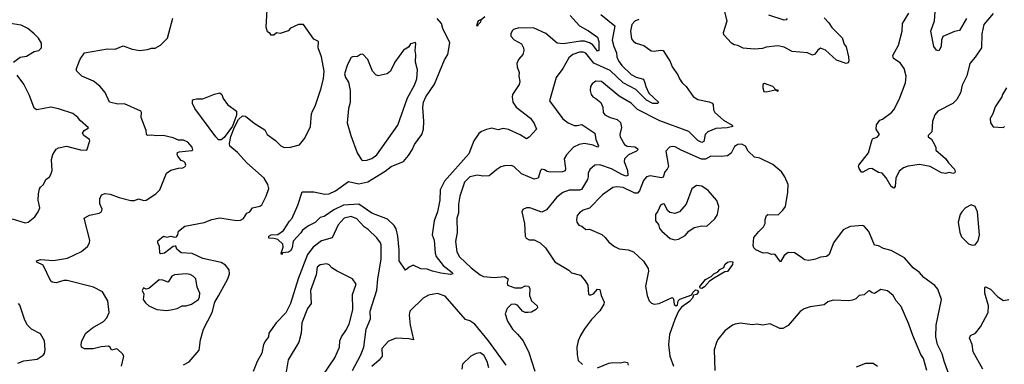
# Model space of a CAD drawing. Extents: x 2056909 to 2160450, y 827444 to 1016825.
# Tile 370 of 501: x 2065543 to 2073182, y 984653 to 987323. Entities that reach past the tile are written whole.
import ezdxf

# ---------------------------------------------------------------- set-up
doc = ezdxf.new("R2010")
doc.units = 0

msp = doc.modelspace()

# ---------------------------------------------------------------- linework, layer by layer
at = {"layer": '0CON10XD'}
for points in [[(2067085, 985182.2), (2067159.1, 985315), (2067170, 985355), (2067168.6, 985385), (2067140.2, 985420.2), (2067105, 985441.2), (2066965, 985472.2), (2066881.1, 985511.1), (2066795.6, 985515.6), (2066763.3, 985545), (2066755, 985567.5), (2066748.8, 985568.8), (2066735, 985565.8), (2066666.7, 985515), (2066635, 985510), (2066630, 985515), (2066627.5, 985565), (2066613.6, 985593.6), (2066615, 985610), (2066660, 985645), (2066685, 985638.8), (2066715, 985646), (2066745, 985638), (2066758.3, 985641.7), (2066770, 985655), (2066775.9, 985684.1), (2066825, 985723.3), (2066975, 985750.5), (2067035, 985775.5), (2067095, 985787.8), (2067223.9, 985766.1), (2067255, 985770), (2067278.3, 985781.7), (2067305, 985823.3), (2067327.5, 985835), (2067350, 985865), (2067405, 985878.8), (2067420.5, 985889.5), (2067456.2, 985955), (2067475.7, 986015), (2067468.1, 986045), (2067438.9, 986095), (2067305.8, 986215), (2067232, 986295), (2067174.6, 986344.6), (2067170.9, 986365), (2067182.1, 986417.9), (2067209.4, 986490.6), (2067241.1, 986548.9), (2067270.9, 986579.1), (2067295, 986577.1), (2067360.9, 986520.9), (2067445, 986470), (2067463.8, 986435), (2067527.9, 986387.9), (2067568, 986345), (2067595, 986333.3), (2067645, 986334.3), (2067715, 986354.3), (2067755.6, 986405), (2067798.2, 986495), (2067807.5, 986595), (2067815, 986613.3), (2067835.5, 986654.5), (2067879.2, 986785), (2067901.2, 986865), (2067903.8, 986895), (2067904, 986925), (2067883.8, 987035), (2067857.5, 987105), (2067860, 987155), (2067825, 987172.5), (2067745, 987287.5), (2067705, 987287.5), (2067645, 987256.7), (2067625, 987236.7), (2067565, 987216.7), (2067535, 987222.5), (2067515, 987203.3), (2067495, 987202.5), (2067485, 987217.5), (2067465, 987230), (2067454.5, 987264.5), (2067465.5, 987445)], [(2071785, 987338.8), (2071820.3, 987300.3), (2071845, 987262), (2071924.2, 987184.2), (2071940.8, 987135), (2071955, 987112.5), (2071974.2, 987035), (2071976, 987004), (2071970, 986990), (2071955, 986984), (2071880.9, 987010.9), (2071795, 987088), (2071755, 987102.5), (2071735, 987087.5), (2071712.7, 987057.3), (2071695, 987049.2), (2071655, 987066), (2071535, 987078.2), (2071475, 987110.4), (2071425, 987122.2), (2071335, 987110.5), (2071305, 987100), (2071244.6, 987095.4), (2071155, 987103.5), (2071115, 987122.9), (2071085, 987128.8), (2071065, 987142), (2071006.2, 987205), (2071004.4, 987225), (2071031.4, 987315), (2071005, 987416.7)], [(2069812.7, 987355), (2069885.6, 987275), (2069956.7, 987236.7), (2070025, 987187.1), (2070036.7, 987155), (2070036.7, 987085), (2070025, 987078.6), (2069988.6, 987128.6), (2069964.3, 987144.3), (2069926, 987156), (2069895, 987157), (2069762.7, 987137.3), (2069712.7, 987142.7), (2069625, 987217.8), (2069535, 987256.6), (2069415, 987260.9), (2069375, 987246.5), (2069363.8, 987236.2), (2069354.3, 987215), (2069354.2, 987195), (2069378.6, 987168.6), (2069435, 987135.8), (2069450.6, 987105), (2069453.1, 987085), (2069446.4, 987053.6), (2069413.8, 987015), (2069400, 986985), (2069402.5, 986957.5), (2069416.9, 986915), (2069415.6, 986885), (2069424.3, 986845), (2069418.9, 986821.1), (2069366.5, 986745), (2069362.7, 986725), (2069368.1, 986685), (2069394.2, 986645), (2069505, 986560), (2069535, 986520), (2069553.8, 986475), (2069495, 986412), (2069475, 986401.2), (2069425, 986431.5), (2069335, 986472.9), (2069295, 986481.5), (2069255, 986470.6), (2069225, 986478.6), (2069205, 986482.5), (2069163.6, 986473.6), (2069125, 986457.5), (2069105, 986441.2), (2069066.4, 986383.6), (2069027.2, 986282.8), (2068838, 986072), (2068805.4, 986005), (2068801.8, 985925), (2068784.6, 985835.4), (2068759.5, 985765), (2068744.4, 985655), (2068758.9, 985615), (2068765.6, 985515), (2068775, 985488), (2068827.3, 985417.3), (2068898.8, 985365), (2068902.5, 985355), (2068885, 985349.2), (2068809.1, 985359.1), (2068745, 985373.3), (2068705, 985390.5), (2068655, 985393.4), (2068595, 985420), (2068565.4, 985404.6), (2068535, 985383.3), (2068486.2, 985455), (2068488, 985538), (2068476.6, 985645), (2068462.9, 985702.9), (2068448.6, 985728.6), (2068397.3, 985777.3), (2068275, 985823.1), (2068175, 985893), (2068054.8, 985885.2), (2067980.2, 985849.8), (2067905, 985798.2), (2067875, 985789.4), (2067835, 985752.5), (2067783.5, 985726.5), (2067737.6, 985692.4), (2067725, 985671.2), (2067663.9, 985606.1), (2067655.7, 985555), (2067645, 985533.3), (2067628, 985522), (2067583, 985517), (2067575, 985502.5), (2067571.2, 985515), (2067588.3, 985561.7), (2067584, 985585), (2067545, 985620), (2067515, 985628.8), (2067475, 985630), (2067475.8, 985645), (2067495, 985656.2), (2067545, 985660), (2067590.1, 985689.9), (2067635, 985761.9), (2067655.8, 985785), (2067700.8, 985885), (2067735, 985990), (2067825, 985988.9), (2067910.7, 985970.7), (2067945, 985974.1), (2067992, 985998), (2068095, 986070), (2068175, 986050.5), (2068245, 986068.1), (2068379.3, 986150.7), (2068425, 986186.7), (2068520, 986225), (2068560.2, 986269.8), (2068589.2, 986315), (2068605.4, 986355), (2068663.3, 986435), (2068677.1, 986475), (2068679.1, 986535), (2068671.8, 986645), (2068674.7, 986685), (2068695, 986725.5), (2068762.5, 986825), (2068837.9, 987012.1), (2068865.5, 987055), (2068879.4, 987145), (2068826.3, 987256.3), (2068815.3, 987295.3), (2068782.7, 987332.7)], [(2070051.4, 987365), (2070160.9, 987275), (2070139.2, 987165), (2070151.6, 987115), (2070173.6, 987066.4), (2070176.2, 987035), (2070188.1, 987005), (2070215, 986968.8), (2070288.3, 986898.3), (2070325, 986877.9), (2070381.7, 986861.7), (2070393.1, 986833.1), (2070399.6, 986805), (2070423.6, 986753.6), (2070498, 986685), (2070495, 986672.9), (2070455, 986674.7), (2070405, 986700.8), (2070322.4, 986782.4), (2070225, 986833.2), (2070125, 986928.6), (2069996.2, 986986.2), (2069935, 987063.8), (2069915, 987071.5), (2069885, 987072.3), (2069835, 987054.5), (2069803.1, 987026.9), (2069757.1, 986945), (2069705.4, 986874.6), (2069654.5, 986695), (2069755.8, 986555), (2069798, 986525), (2069845, 986503.8), (2069867.7, 986502.3), (2069905, 986510.8), (2070004.4, 986445), (2070012.9, 986395), (2070034.2, 986345), (2070025, 986335.8), (2069991.2, 986351.2), (2069925, 986363.8), (2069883.8, 986356.2), (2069840, 986335), (2069784.3, 986275), (2069767.1, 986245), (2069778.5, 986171.5), (2069775, 986152.9), (2069754.6, 986145.4), (2069662.2, 986142.2), (2069635.9, 986145.9), (2069615, 986161.2), (2069595, 986163.8), (2069584, 986155), (2069565, 986096.2), (2069535, 986088.1), (2069435, 986127.8), (2069376.8, 986186.8), (2069355, 986192.9), (2069305, 986192), (2069275, 986182), (2069245, 986162.9), (2069185, 986112.9), (2069135, 986111.8), (2069095, 986118.9), (2069035, 986106.2), (2068994.6, 986065), (2068957.5, 985955), (2068946.5, 985895), (2068946.4, 985825), (2068935.5, 985785), (2068936.2, 985675), (2068923.5, 985605), (2068935.5, 985525), (2068956, 985486), (2069045, 985401.2), (2069115, 985346.4), (2069142.3, 985332.3), (2069225, 985325.6), (2069304.2, 985334.2), (2069332.5, 985315), (2069323.8, 985285), (2069327, 985267), (2069385, 985244.4), (2069435, 985244.3), (2069465, 985260), (2069489.4, 985259.4), (2069500.3, 985240.3), (2069499.4, 985185), (2069513.7, 985143.7), (2069558.8, 985105), (2069559.2, 985090.8), (2069544.1, 985075.9), (2069515, 985058), (2069487, 985053), (2069465, 985054.4), (2069445, 985065.6), (2069405, 985110.5), (2069385, 985119.2), (2069355, 985115.4), (2069325.5, 985085), (2069310.4, 985045), (2069326.7, 984986.7), (2069365.4, 984925.4), (2069405, 984887.5), (2069448.9, 984835), (2069494.3, 984745), (2069540.2, 984600.2)], [(2069151.9, 987345), (2069120.7, 987319.3), (2069119.2, 987305), (2069096.4, 987283.6), (2069095, 987272.5)], [(2071498.3, 987331.7), (2071488.6, 987321.4), (2071475, 987320), (2071355, 987357.8)], [(2073095, 987370.9), (2073023.3, 987285), (2073008.9, 987215), (2073004.5, 987105), (2072957.2, 987032.8), (2072915.4, 986984.6), (2072890.3, 986889.7), (2072875, 986857.5), (2072855.6, 986815), (2072842.6, 986757.4), (2072814, 986705), (2072783.3, 986675), (2072665, 986613.3), (2072643, 986587), (2072625.8, 986535), (2072620.8, 986455), (2072592.5, 986425), (2072592.5, 986415), (2072617.2, 986397.2), (2072631.2, 986375), (2072650, 986335), (2072651.7, 986311.7), (2072727, 986247), (2072748.8, 986215), (2072796.2, 986165), (2072801.2, 986145), (2072795.9, 986134.1), (2072785, 986131.2), (2072755, 986138.8), (2072725, 986131.2), (2072695, 986136), (2072606.2, 986185), (2072525, 986202.2), (2072435, 986187.1), (2072400, 986175), (2072365, 986148.8), (2072340, 986095), (2072335, 986030), (2072325, 986017.5), (2072305, 986030), (2072265, 986096.7), (2072235, 986133.3), (2072205, 986140), (2072155, 986170.5), (2072131.8, 986168.2), (2072085, 986141.2), (2072075, 986142.5), (2072055, 986170), (2072050, 986185), (2072053.8, 986195), (2072129.1, 986290.9), (2072155.9, 986394.1), (2072165, 986403.3), (2072195, 986414), (2072213.3, 986435), (2072186.7, 986475), (2072191.7, 986508.3), (2072215, 986543.8), (2072237, 986553), (2072306.9, 986603.1), (2072325, 986623.8), (2072366.9, 986705), (2072414.3, 986835), (2072420.5, 986885), (2072406.2, 986946.2), (2072375, 986990), (2072322, 987022), (2072316.2, 987045), (2072360, 987125), (2072389.2, 987235), (2072392.9, 987295), (2072442.2, 987375)], [(2072887.6, 987332.4), (2072835, 987239.2), (2072795, 987230.8), (2072705, 987193.8), (2072694.5, 987165), (2072692.9, 987115), (2072675, 987082), (2072657.1, 987087.1), (2072635, 987116.7), (2072612, 987235), (2072641.5, 987315), (2072645.6, 987385)], [(2065495, 986993.3), (2065545.9, 987034.1), (2065595, 987041.2), (2065655, 987076.2), (2065692.5, 987085), (2065713.3, 987105), (2065711.7, 987141.7), (2065689.1, 987179.1), (2065656, 987215), (2065606, 987255), (2065555, 987282), (2065385, 987307.5)], [(2066331.7, 984638.3), (2066350, 984715), (2066341.2, 984735), (2066305, 984768), (2066295, 984772.5), (2066255, 984761.2), (2066243.8, 984785), (2066232.7, 984792.7), (2066175, 984789.2), (2066112.7, 984772.7), (2066045, 984771.4), (2066023.8, 984785), (2066018.8, 984805), (2066024, 984835), (2066056.7, 984895), (2066106.7, 984935), (2066192.5, 984985), (2066218.3, 985011.7), (2066236.7, 985055), (2066226.2, 985145), (2066184.2, 985214.2), (2066115, 985251.4), (2065911.1, 985301.1), (2065885, 985301.1), (2065825, 985284.2), (2065795, 985288.8), (2065785, 985297.5), (2065725, 985421.2), (2065675, 985443.1), (2065673.1, 985455), (2065705, 985465.5), (2065805, 985457.8), (2065913.4, 985476.6), (2066023.2, 985526.8), (2066068.8, 985565), (2066083.8, 985595), (2066086.2, 985615), (2066043.8, 985785), (2066085, 985808), (2066160, 985825), (2066177.5, 985835), (2066182.5, 985855), (2066165.9, 985895.9), (2066164, 985935), (2066176.7, 985965), (2066205, 985975.7), (2066245, 985971.9), (2066315, 985944.5), (2066405, 985922.2), (2066435, 985922.5), (2066465, 985934), (2066505, 985922.5), (2066525, 985926), (2066598.8, 985975), (2066630, 986005), (2066681.2, 986135), (2066715, 986156.2), (2066775, 986173.3), (2066810, 986175), (2066827.5, 986185), (2066832.5, 986195), (2066827.5, 986215), (2066817.5, 986225), (2066795, 986232.5), (2066768.8, 986265), (2066763.6, 986276.4), (2066767.5, 986295), (2066779.3, 986300.7), (2066879.2, 986310.8), (2066886.7, 986315), (2066881.2, 986335), (2066846.7, 986375), (2066815, 986388.6), (2066775, 986388.6), (2066735, 986407.5), (2066657, 986427), (2066605, 986422.5), (2066565, 986429.2), (2066535, 986425.8), (2066525.8, 986435), (2066525.5, 986465.5), (2066484.2, 986565), (2066488, 986605), (2066483.8, 986615), (2066355, 986672.5), (2066305, 986669.2), (2066240, 986685), (2066205, 986760), (2066165, 986807.5), (2066115, 986847.8), (2066025, 986885.7), (2065983, 986927), (2065983.8, 986945), (2066012.7, 987017.3), (2066045, 987066.7), (2066225, 987097.1), (2066285, 987094.3), (2066345, 987120), (2066415, 987094.2), (2066475, 987084), (2066535, 987092.5), (2066565, 987104), (2066595, 987102), (2066635, 987126.7), (2066690.5, 987179.5), (2066730, 987335)], [(2069095, 987272.5), (2069090, 987275), (2069096.2, 987305), (2069105, 987318), (2069120, 987325)], [(2070345.7, 987324.3), (2070315, 987312.2), (2070291.3, 987285), (2070281.3, 987235), (2070290, 987175), (2070304, 987155), (2070325, 987140.8), (2070385, 987122.9), (2070441.7, 987081.7), (2070465, 987079.1), (2070515, 987087.9), (2070535, 987084.2), (2070589.1, 986999.1), (2070605, 986958.8), (2070650, 986895), (2070662, 986865), (2070683.5, 986833.5), (2070714, 986805), (2070768, 986728), (2070805, 986705.5), (2070893.3, 986686.7), (2070915, 986676), (2070922.5, 986665), (2070925.7, 986625), (2070937.1, 986605), (2071003.7, 986543.7), (2071070.8, 986505), (2071076.2, 986495), (2071032.5, 986485), (2070945, 986479.8), (2070882.9, 986455), (2070860, 986435), (2070851.3, 986378.7), (2070835, 986371.1), (2070805, 986387.9), (2070735, 986456.8), (2070509.4, 986539.4), (2070337.2, 986627.2), (2070286.5, 986676.5), (2070195, 986730), (2070056.2, 986845), (2070013.7, 986846.3), (2069983.6, 986826.4), (2069972, 986805), (2069969.2, 986775), (2069976, 986745), (2069990, 986725), (2070012.1, 986712.1), (2070051.2, 986681.2), (2070067.1, 986645), (2070068.6, 986605), (2070082.5, 986585), (2070123.3, 986565), (2070178.9, 986548.9), (2070205, 986528), (2070211.7, 986488.3), (2070200, 986435), (2070202.2, 986415), (2070235.4, 986355), (2070255, 986343), (2070315, 986338.7), (2070336.2, 986325), (2070338.9, 986315), (2070329.4, 986305), (2070266.9, 986275), (2070234.5, 986245), (2070233.2, 986225), (2070258.9, 986155), (2070262, 986115), (2070245, 986112.1), (2070215, 986123.2), (2070135, 986166.4), (2070045, 986199.6), (2070005, 986196.9), (2069967.2, 986162.8), (2069954.5, 986135), (2069954.6, 986105), (2069948, 986085), (2069902, 986008), (2069885, 986001.1), (2069805, 986001.6), (2069757.1, 985985), (2069710.9, 985949.1), (2069630.5, 985849.5), (2069595, 985830.8), (2069500, 985865), (2069475.7, 985864.3), (2069447.7, 985852.3), (2069440, 985835), (2069458.9, 985745), (2069464.3, 985645), (2069471.2, 985631.2), (2069495, 985616.2), (2069535, 985618), (2069580, 985595), (2069623.3, 985555), (2069695, 985446.7), (2069802.3, 985382.3), (2069825, 985362.5), (2069892.7, 985342.7), (2069930.5, 985300.5), (2069950, 985265), (2069956.7, 985196.7), (2069961.7, 985191.7), (2069975, 985190), (2069995, 985200), (2070025, 985233.8), (2070043.6, 985233.6), (2070054.2, 985185), (2070078, 985135), (2070075, 985120), (2070043, 985067), (2069979.2, 985000.8), (2069925, 984928), (2069895, 984876.7), (2069876, 984835), (2069866, 984785), (2069867.5, 984727.5), (2069875, 984682.5), (2069910.7, 984650.7)], [(2068205, 986231.2), (2068235, 986234.2), (2068275, 986246.9), (2068315, 986276.9), (2068476.9, 986505), (2068550.8, 986719.2), (2068605, 986816), (2068624.6, 986865), (2068629.5, 986935), (2068614.3, 986995), (2068615.6, 987055), (2068610, 987085), (2068617.7, 987137.7), (2068615, 987147.5), (2068575, 987136.2), (2068559.3, 987110.7), (2068521.7, 987088.3), (2068454, 986995), (2068418.8, 986925), (2068395, 986903.8), (2068325, 986887.5), (2068305, 986896.7), (2068281.2, 986925), (2068244.2, 987014.2), (2068205, 987056.7), (2068186.4, 987053.6), (2068165, 987037.5), (2068125, 987036.7), (2068115, 987030), (2068087, 986977), (2068063.3, 986905), (2068070, 986875), (2068095, 986840), (2068107.5, 986775), (2068107.3, 986682.7), (2068094.4, 986635.6), (2068084.5, 986524.5), (2068112, 986425), (2068161.7, 986291.7), (2068195, 986236.2), (2068205, 986231.2)], [(2065485, 985780.8), (2065585, 985750), (2065610, 985755), (2065660, 985795), (2065685.9, 985834.1), (2065698, 985865), (2065685.8, 985925), (2065688.6, 985975), (2065697.7, 986012.3), (2065705, 986026.7), (2065726.7, 986045), (2065745.9, 986084.1), (2065773.9, 986106.1), (2065785.9, 986124.1), (2065794.1, 986155.9), (2065790.3, 986239.7), (2065800.9, 986279.1), (2065825, 986318.8), (2065845, 986330), (2065905, 986344), (2066015, 986313.8), (2066065, 986312.5), (2066086, 986385), (2066083.8, 986395), (2066041.2, 986425), (2066030, 986445), (2066043.3, 986465), (2066076.7, 986485), (2066011.5, 986541.5), (2065993.8, 986565), (2065955, 986596.2), (2065845, 986632.9), (2065785, 986645.6), (2065675.8, 986625.8), (2065655, 986636.7), (2065618, 986735), (2065575.7, 986825), (2065522.7, 986892.7)], [(2071335, 986763.8), (2071405, 986780), (2071425, 986770), (2071430, 986775), (2071410, 986780), (2071385, 986805.8), (2071321.2, 986828.8), (2071308.3, 986821.7), (2071307.5, 986795), (2071317, 986767), (2071335, 986763.8)], [(2067085, 986392.5), (2067065, 986415.8), (2066901.9, 986635), (2066883.8, 986675), (2066882.5, 986695), (2066892.5, 986705), (2066915, 986711.2), (2066965, 986710), (2067055, 986746.2), (2067096.4, 986756.4), (2067112.5, 986745), (2067121.7, 986711.7), (2067155, 986667.5), (2067224, 986615), (2067225.7, 986584.3), (2067192.9, 986497.1), (2067129.2, 986410.8), (2067105, 986392.9), (2067085, 986392.5)], [(2073198.8, 986795), (2073168.8, 986745), (2073163.3, 986725), (2073130.8, 986679.2), (2073110.9, 986649.1), (2073093.8, 986595), (2073072.7, 986557.3), (2073073.8, 986525), (2073095, 986493.3), (2073175, 986488.8)], [(2073175, 986488.8), (2073183.9, 986496.1)], [(2072770.8, 984525), (2072715, 984676.2), (2072699.5, 984735), (2072664.5, 984805), (2072650.9, 984865), (2072653.8, 984955), (2072694, 985155), (2072665.7, 985235.7), (2072643, 985263), (2072556.7, 985325), (2072525, 985363.3), (2072475, 985400), (2072408.8, 985478.8), (2072305, 985534.5), (2072245, 985549.4), (2072205, 985570.8), (2072175, 985576.7), (2072132, 985682), (2072095, 985724), (2072085, 985728), (2071985, 985721.2), (2071930.8, 985695), (2071855.8, 985595), (2071823.8, 985505), (2071801.7, 985488.3), (2071755, 985483.1), (2071716.4, 985466.4), (2071665, 985456), (2071632.1, 985462.1), (2071605, 985483.3), (2071555, 985516.2), (2071505, 985520), (2071475, 985496.2), (2071445, 985447.5), (2071405, 985502.5), (2071395, 985506.7), (2071375, 985502.5), (2071345, 985516.2), (2071310, 985515), (2071255, 985540), (2071240, 985555), (2071233.6, 985573.6), (2071240, 985635), (2071277.3, 985682.7), (2071315, 985717.5), (2071326.7, 985745), (2071326.7, 985775), (2071337.5, 985805), (2071347, 985813), (2071428, 985812), (2071465, 985847.5), (2071483.9, 985876.1), (2071502.6, 985987.4), (2071504.4, 986045), (2071480, 986105), (2071453.2, 986143.2), (2071385, 986200), (2071285, 986251.2), (2071245, 986258.8), (2071195.7, 986305.7), (2071173.2, 986343.2), (2071145, 986358.6), (2071115, 986355.7), (2071088.3, 986341.7), (2071061.7, 986288.3), (2071035, 986269.2), (2070985, 986262.5), (2070905, 986266.9), (2070865, 986243.3), (2070833.7, 986243.7), (2070675, 986311.4), (2070627.6, 986337.6), (2070605, 986340.8), (2070585.7, 986334.3), (2070555.8, 986305), (2070576.4, 986185), (2070566.1, 986163.9), (2070547.5, 986145), (2070535, 986102), (2070521.7, 986098.3), (2070435, 986112.7), (2070405, 986104.4), (2070382.4, 986077.6), (2070352.2, 985997.8), (2070335, 985978.5), (2070315, 985980), (2070225, 986024), (2070175, 986028.2), (2070145, 986021.8), (2070065.7, 985965), (2069965, 985862.5), (2069915, 985847.1), (2069885, 985826.2), (2069868.8, 985805), (2069864.1, 985774.1), (2069866.2, 985755), (2069882.3, 985732.3), (2069905, 985723.3), (2069935, 985697.5), (2069965, 985700), (2070058.3, 985658.3), (2070086.6, 985636.6), (2070115, 985600), (2070156.7, 985565), (2070195, 985547.5), (2070265, 985540), (2070305, 985524.2), (2070382.7, 985452.7), (2070419.2, 985395), (2070420.8, 985375), (2070398.3, 985258.3), (2070411.2, 985185), (2070426.7, 985145), (2070445, 985126.2), (2070465, 985120), (2070505, 985124), (2070605, 985170), (2070615, 985160), (2070621.4, 985115), (2070635, 985106.2), (2070645.9, 985114.1), (2070651.2, 985145), (2070665, 985157.5), (2070758.3, 985191.7), (2070765, 985210), (2070785, 985230), (2070798.3, 985228.3), (2070810, 985215), (2070795, 985192.5), (2070771.7, 985188.3), (2070762.5, 985165), (2070739.5, 985140.5), (2070676.7, 985095), (2070655, 985063.8), (2070625, 985001.2), (2070585.6, 984885), (2070575.8, 984805), (2070585.8, 984715), (2070615, 984637.5)], [(2070625, 985618.1), (2070655, 985623.1), (2070705, 985650), (2070733.8, 985685), (2070775, 985713.3), (2070835, 985726), (2070875, 985723.3), (2070935, 985780), (2070958, 985815), (2070967.5, 985875), (2070951.3, 985921.3), (2070885, 986000.8), (2070835, 986032.5), (2070795, 986038.6), (2070757.2, 986012.8), (2070713.1, 985895), (2070661.2, 985835), (2070625, 985820.6), (2070588.1, 985828.1), (2070568.8, 985845), (2070545, 985893.3), (2070535, 985896), (2070513.8, 985885), (2070495, 985840), (2070476.7, 985815), (2070476.2, 985765), (2070498.8, 985735), (2070506.7, 985705), (2070523.8, 985685), (2070588.8, 985628.8), (2070625, 985618.1)], [(2072935, 985575.8), (2072955, 985579.2), (2072980.2, 985609.8), (2072990, 985655), (2072974.4, 985835), (2072956.2, 985876.2), (2072925, 985889.5), (2072882, 985865), (2072851.4, 985835), (2072838.9, 985815), (2072824.4, 985754.4), (2072837.5, 985675), (2072850.9, 985640.9), (2072905, 985586), (2072935, 985575.8)], [(2068124.5, 984605), (2068188.2, 984721.8), (2068212.3, 984785), (2068232.3, 984925), (2068264.3, 985005), (2068263.1, 985065), (2068313.5, 985226.5), (2068321.2, 985315), (2068346.3, 985466.3), (2068347.4, 985577.4), (2068342.5, 985595), (2068315, 985632), (2068246.7, 985696.7), (2068215, 985718.6), (2068159.6, 985779.6), (2068115, 985798), (2068061.1, 985785), (2068015, 985734.4), (2067968.1, 985631.9), (2067885, 985609.1), (2067819.1, 985560.9), (2067774.7, 985505), (2067704.6, 985314.6), (2067644.7, 985125), (2067608.8, 985051.2), (2067532.8, 984975), (2067476.9, 984895), (2067474, 984865), (2067450, 984835), (2067435.6, 984805), (2067421.7, 984738.3), (2067385.7, 984675), (2067355, 984596.2)], [(2067894.5, 984565), (2067986.9, 984703.1), (2068024.3, 984785), (2068027.5, 984835), (2068039.2, 984865), (2068074.6, 984915.4), (2068098.2, 984965), (2068126.5, 985075), (2068124.5, 985195), (2068153.8, 985275), (2068125, 985315.7), (2068005, 985373.5), (2067965, 985400.6), (2067945, 985424.3), (2067925, 985430.4), (2067875, 985423.8), (2067851.2, 985405), (2067843.8, 985345), (2067799.2, 985225), (2067804.6, 985125), (2067775.3, 985085), (2067732.1, 984975), (2067727.5, 984895), (2067707.5, 984825), (2067625, 984687.5), (2067592.9, 984485)], [(2070835, 985240), (2070821.7, 985241.7), (2070820, 985255), (2070865, 985310), (2070907.5, 985332.5), (2070927.5, 985355), (2070960.7, 985369.3), (2070975, 985386.7), (2071006.7, 985403.3), (2071012.5, 985425), (2071035, 985443.3), (2071055, 985450), (2071076.7, 985446.7), (2071073.3, 985425), (2071035, 985372.5), (2071015, 985370), (2070937.5, 985325), (2070894, 985296), (2070855, 985252.5), (2070835, 985240)], [(2066685, 985068.6), (2066715, 985074.2), (2066765.5, 985084.5), (2066803, 985107), (2066835, 985107.1), (2066875, 985118.8), (2066930.4, 985155), (2066938.7, 985175), (2066940.9, 985205), (2066920.3, 985250.3), (2066910, 985315), (2066890, 985335), (2066865, 985349.2), (2066835, 985354.2), (2066745, 985345.5), (2066724.4, 985335), (2066695, 985289.2), (2066653.7, 985303.7), (2066625, 985306.7), (2066545, 985241.1), (2066525, 985236.2), (2066503.3, 985245), (2066493.8, 985225), (2066505.7, 985195.7), (2066501.9, 985155), (2066518.7, 985128.7), (2066544, 985105), (2066607.6, 985077.6), (2066685, 985068.6)], [(2069317.5, 984645), (2069178.9, 984835), (2069075, 984964.6), (2069035, 984989.3), (2069001.1, 985001.1), (2068845, 985180), (2068785, 985202.5), (2068715, 985188), (2068673.3, 985165), (2068570.8, 985065), (2068565.7, 985034.3), (2068571.5, 984955), (2068597.5, 984842.5), (2068561.4, 984851.4), (2068465, 984855.6), (2068405, 984831.4), (2068352.5, 984775), (2068356.2, 984715), (2068332.5, 984685), (2068274.6, 984635.4)], [(2072580, 984605), (2072555, 984698), (2072535, 984728), (2072472.2, 984875), (2072441.1, 984965), (2072381.1, 985101.1), (2072344.1, 985144.1), (2072320, 985185), (2072275, 985221.1), (2072225, 985232.2), (2072175, 985201.4), (2072156.6, 985206.6), (2072135, 985223.3), (2072125, 985220), (2072095, 985191.2), (2072055, 985186.2), (2072029.1, 985160.9), (2072005, 985149.2), (2071975, 985144.3), (2071855, 985149.2), (2071813.2, 985136.8), (2071785, 985113.8), (2071675, 985097.5), (2071628.3, 985081.7), (2071599.1, 985060.9), (2071505.7, 984954.3), (2071465, 984930.8), (2071441.2, 984931.2), (2071365, 984966.2), (2071305, 984956), (2071265, 984964), (2071225, 984958.6), (2071135, 984971.4), (2071095, 984962.9), (2071073.8, 984955), (2071015, 984912), (2070960, 984845), (2070948.7, 984821.3), (2070930.6, 984765), (2070935.8, 984605)], [(2073015.7, 984615), (2072940.6, 984750.6), (2072932.2, 984805), (2072911.4, 984855), (2072920, 984875), (2072958, 984895), (2072997.6, 984942.4), (2073055.6, 985055), (2073058.9, 985105), (2073031.9, 985205), (2073031.2, 985248.8), (2073035, 985252.5), (2073075, 985234.2), (2073132, 985175), (2073175, 985147.1), (2073216.7, 985155)], [(2065529.3, 984660.7), (2065575, 984680), (2065677.4, 984692.6), (2065725, 984724.2), (2065734.4, 984735.6), (2065740.6, 984765), (2065735.5, 984835), (2065705, 984890), (2065635, 984925.9), (2065604.1, 984955), (2065583.4, 984995), (2065545, 985112), (2065534.5, 985124.5)], [(2066815, 984647.5), (2066858.5, 984671.5), (2066935, 984762.5), (2066945, 984842.5), (2066969.4, 984925), (2067037.5, 985055), (2067058.2, 985135), (2067085, 985182.2)], [(2069183.8, 984625), (2069169.3, 984675), (2069145, 984724.3), (2069115, 984742.5), (2069085, 984737.1), (2069043.3, 984715), (2068977.5, 984655), (2068972.5, 984615)], [(2070025, 984626), (2070115, 984662.5), (2070145, 984667.5), (2070205, 984664.2), (2070235, 984671.2), (2070257.5, 984667.5), (2070263.8, 984645)], [(2072035, 984632.9), (2072108.3, 984661.7), (2072165, 984662.5), (2072199.1, 984639.1)]]:
    msp.add_lwpolyline(points, dxfattribs=at)

doc.saveas('drawing.dxf')
